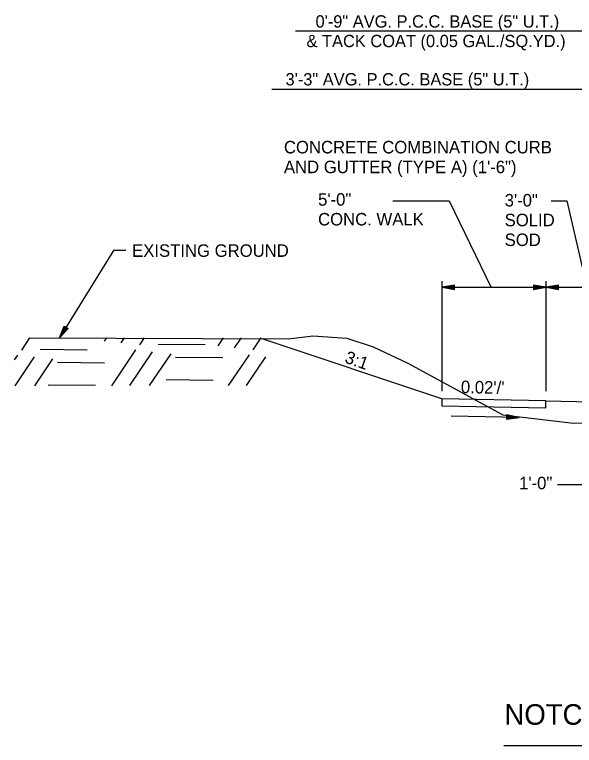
# Model space of a CAD drawing. Extents: x 1001270 to 1003428, y 1840152 to 1842912.
# Drawn here: x 1001310.8 to 1001337.71, y 1840764.89 to 1840800 of the extents above; entities that cross this region are included whole.
import ezdxf

# ---------------------------------------------------------------- set-up
doc = ezdxf.new("R2010")
doc.units = 0
for name, color, linetype in [('19', 7, 'Continuous'), ('20', 7, 'Continuous'), ('8', 7, 'Continuous')]:
    doc.layers.add(name, color=color, linetype=linetype)

# ---------------------------------------------------------------- blocks, each defined once
blk = doc.blocks.new('TM')
at = {"layer": '8'}
for p, q in [((-120.309, 21.181), (-119.787, -20.829)), ((0, 0), (-120.309, 21.181)), ((-31.382, 2.945), (-120.176, 10.512)), ((-119.787, -20.829), (0, 0)), ((-119.911, -10.826), (-31.307, -3.057))]:
    blk.add_line(p, q, dxfattribs=at)

msp = doc.modelspace()

# ---------------------------------------------------------------- linework, layer by layer
at = {"layer": '19'}
for p, q in [((1001340.845, 1840799.199), (1001324.293, 1840799.199)), ((1001338.346, 1840796.399), (1001323.169, 1840796.399)), ((1001328.981, 1840791.052), (1001331.692, 1840791.052)), ((1001331.692, 1840791.052), (1001333.706, 1840786.881)), ((1001336.597, 1840791.052), (1001337.341, 1840791.052)), ((1001337.341, 1840791.052), (1001338.298, 1840786.895)), ((1001331.346, 1840781.905), (1001331.346, 1840787.195)), ((1001331.946, 1840787), (1001331.346, 1840786.895)), ((1001331.946, 1840786.945), (1001331.506, 1840786.91)), ((1001331.946, 1840786.79), (1001331.946, 1840787)), ((1001335.746, 1840787), (1001335.746, 1840786.79)), ((1001336.346, 1840786.895), (1001335.746, 1840787)), ((1001336.186, 1840786.91), (1001335.746, 1840786.945)), ((1001336.346, 1840781.905), (1001336.346, 1840787.195)), ((1001336.946, 1840787), (1001336.346, 1840786.895)), ((1001336.946, 1840786.945), (1001336.506, 1840786.91)), ((1001336.946, 1840786.79), (1001336.946, 1840787)), ((1001331.346, 1840786.895), (1001340.846, 1840786.895)), ((1001331.346, 1840786.895), (1001331.946, 1840786.79)), ((1001331.506, 1840786.88), (1001331.946, 1840786.84)), ((1001335.746, 1840786.79), (1001336.346, 1840786.895)), ((1001335.746, 1840786.84), (1001336.186, 1840786.88)), ((1001336.346, 1840786.895), (1001336.946, 1840786.79)), ((1001336.506, 1840786.88), (1001336.946, 1840786.84)), ((1001312.963, 1840784.459), (1001313.187, 1840785.025)), ((1001313.365, 1840784.916), (1001312.963, 1840784.459)), ((1001313.037, 1840784.6), (1001313.23, 1840784.993)), ((1001313.324, 1840784.937), (1001313.06, 1840784.588)), ((1001313.187, 1840785.025), (1001313.365, 1840784.916)), ((1001311.138, 1840783.88), (1001311.529, 1840784.463)), ((1001315.123, 1840784.314), (1001315.229, 1840784.464)), ((1001315.918, 1840784.223), (1001316.084, 1840784.467)), ((1001316.813, 1840784.13), (1001317.039, 1840784.469)), ((1001320.577, 1840784.075), (1001320.839, 1840784.47)), ((1001321.372, 1840783.983), (1001321.704, 1840784.472)), ((1001322.267, 1840783.891), (1001322.648, 1840784.465)), ((1001317.701, 1840784.16), (1001319.961, 1840784.148)), ((1001331.339, 1840781.531), (1001322.645, 1840784.429)), ((1001312.026, 1840783.919), (1001314.286, 1840783.898)), ((1001315.475, 1840782.167), (1001316.627, 1840783.888)), ((1001316.33, 1840782.17), (1001317.422, 1840783.796)), ((1001310.798, 1840783.412), (1001310.952, 1840783.638)), ((1001310.82, 1840782.164), (1001311.747, 1840783.546)), ((1001311.775, 1840782.166), (1001312.642, 1840783.454)), ((1001317.285, 1840782.172), (1001318.317, 1840783.704)), ((1001318.531, 1840783.532), (1001320.801, 1840783.519)), ((1001321.085, 1840782.173), (1001322.081, 1840783.649)), ((1001321.94, 1840782.175), (1001322.876, 1840783.557)), ((1001312.866, 1840783.29), (1001315.126, 1840783.269)), ((1001318.089, 1840782.461), (1001320.348, 1840782.44)), ((1001312.413, 1840782.211), (1001314.684, 1840782.198)), ((1001336.338, 1840781.432), (1001331.339, 1840781.531)), ((1001331.339, 1840781.531), (1001331.339, 1840781.198)), ((1001336.338, 1840781.099), (1001336.338, 1840781.432)), ((1001336.338, 1840781.432), (1001336.338, 1840781.432)), ((1001336.338, 1840781.432), (1001339.336, 1840781.371)), ((1001331.339, 1840781.198), (1001336.338, 1840781.099)), ((1001336.897, 1840777.415), (1001338.346, 1840777.415)), ((1001336.897, 1840777.415), (1001338.346, 1840777.415)), ((1001334.32, 1840764.885), (1001371.332, 1840764.885))]:
    msp.add_line(p, q, dxfattribs=at)
for points in [[(1001316.146, 1840788.658), (1001315.546, 1840788.657), (1001312.963, 1840784.459)], [(1001311.529, 1840784.463), (1001323.965, 1840784.425), (1001325.137, 1840784.568), (1001326.761, 1840784.451), (1001328.03, 1840784.033), (1001329.693, 1840783.253), (1001334.262, 1840780.775), (1001337.671, 1840780.372)], [(1001337.671, 1840780.372), (1001352.835, 1840780.728), (1001364.846, 1840780.388), (1001369.035, 1840779.851), (1001372.746, 1840778.779), (1001376.583, 1840778.814), (1001379.984, 1840778.819), (1001391.176, 1840779.066)]]:
    msp.add_lwpolyline(points, dxfattribs=at)
at = {"layer": '20'}
msp.add_line((1001331.776, 1840780.712), (1001335.046, 1840780.647), dxfattribs=at)

# ---------------------------------------------------------------- block references
at = {"layer": '19', "xscale": 0.0050063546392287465, "yscale": 0.005006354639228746, "rotation": -1.1310771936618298}
msp.add_blockref('TM', (1001335.047, 1840780.645), dxfattribs=at)

# ---------------------------------------------------------------- texts
at = {"layer": '19'}
for s, height, p in [('0\'-9" AVG. P.C.C. BASE (5" U.T.)', 0.59001, (1001325.262, 1840799.374)), ('& TACK COAT (0.05 GAL./SQ.YD.)', 0.59001, (1001324.83, 1840798.434)), ('3\'-3" AVG. P.C.C. BASE (5" U.T.)', 0.59001, (1001323.82, 1840796.594)), ('EXISTING GROUND', 0.6, (1001316.446, 1840788.358))]:
    msp.add_text(s, height=height, dxfattribs=at).set_placement(p)
for s, height, rotation, p in [('CONCRETE COMBINATION CURB', 0.6, 360, (1001323.744, 1840793.328)), ('AND GUTTER (TYPE A) (1\'-6")', 0.6, 360, (1001323.744, 1840792.378)), ('5\'-0"', 0.6, 360, (1001325.385, 1840790.816)), ('3\'-0"', 0.6, 360, (1001334.354, 1840790.778)), ('CONC. WALK', 0.6, 360, (1001325.385, 1840789.866)), ('SOLID ', 0.6, 360, (1001334.354, 1840789.828)), ('SOD', 0.6, 360, (1001334.354, 1840788.878)), ('3:1', 0.6, 340.4943, (1001326.627, 1840783.291)), ("0.02'/'", 0.6, 358.8581, (1001332.246, 1840781.813)), ('1\'-0"', 0.6, 360, (1001335.047, 1840777.192)), ('NOTCH AND WIDEN  CURB AND GUTTER  SECTION ', 0.98999, 359.9954, (1001334.345, 1840765.876))]:
    msp.add_text(s, height=height, rotation=rotation, dxfattribs=at).set_placement(p)

doc.saveas('drawing.dxf')
